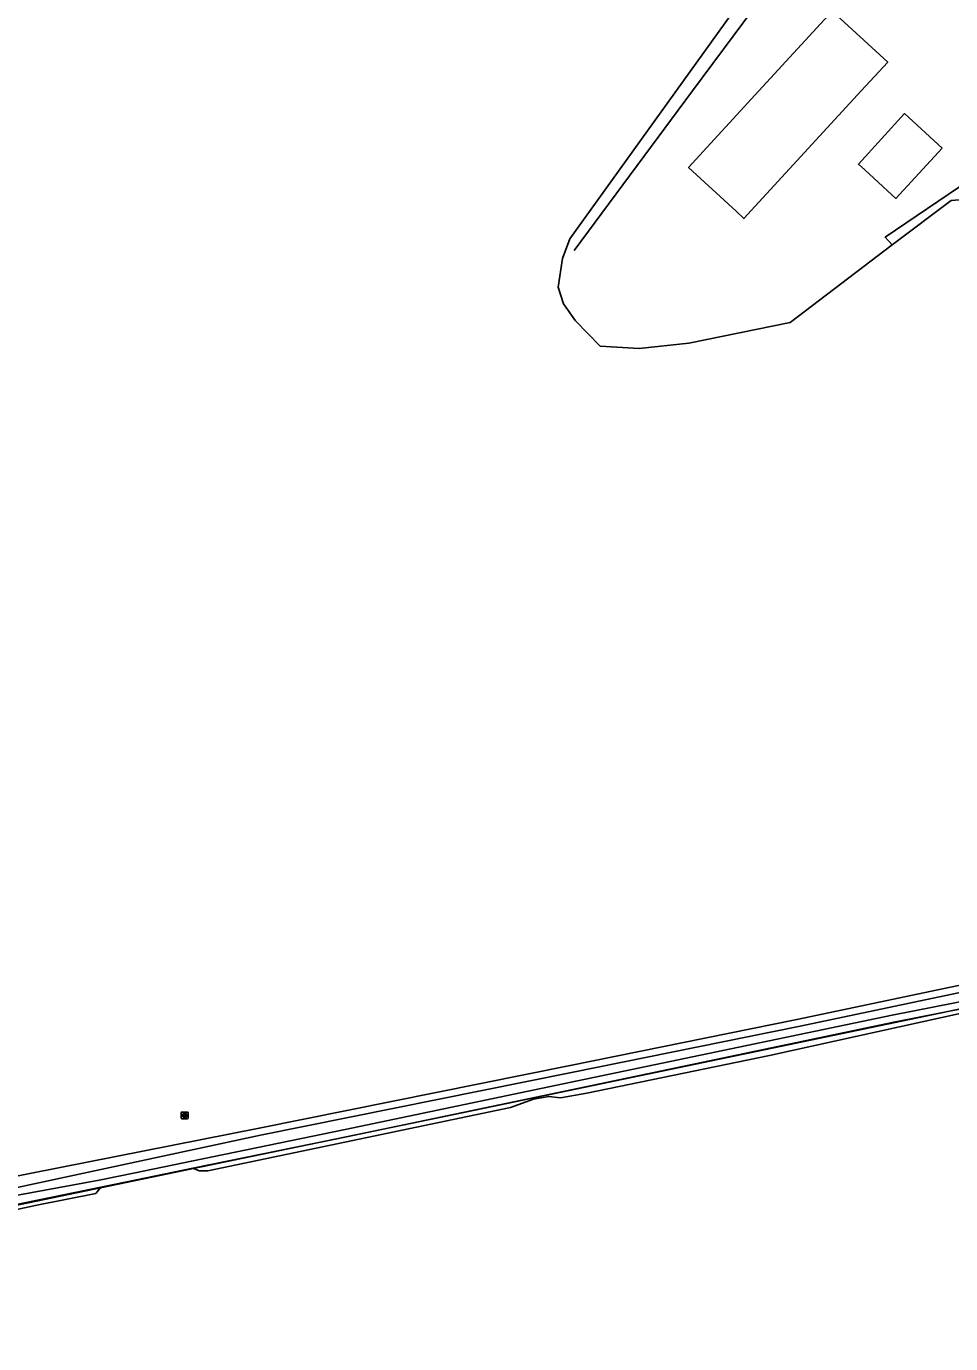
# Model space of a CAD drawing. Extents: x 162880 to 165536, y 384011 to 385179.
# Drawn here: x 164773.1 to 164908.8, y 384316.2 to 384509.5 of the extents above; entities that cross this region are included whole.
import ezdxf

# ---------------------------------------------------------------- set-up
doc = ezdxf.new("R2010")
doc.units = 0
for name, color, linetype in [('IMGEO_Bouwland', 7, 'Continuous'), ('IMGEO_Grasland_overig', 7, 'Continuous'), ('IMGEO_Hek', 7, 'Continuous'), ('IMGEO_Pand', 7, 'Continuous'), ('IMGEO_Rioolput', 7, 'Continuous'), ('IMGEO_Spoorbaan_halfverhard', 7, 'Continuous'), ('IMGEO_Waterloop', 7, 'Continuous')]:
    doc.layers.add(name, color=color, linetype=linetype)

msp = doc.modelspace()

# ---------------------------------------------------------------- linework, layer by layer
at = {"layer": 'IMGEO_Bouwland'}
for points in [[(164878.79, 384514.4), (164852.87, 384478.28), (164851.77, 384475.4), (164851.15, 384471.23), (164851.92, 384468.76), (164853.71, 384466.25), (164857.32, 384462.54), (164863.03, 384462.22), (164870.31, 384463.01), (164885.18, 384466.04), (164900.2, 384477.41)], [(164767.8, 384340.01), (164769.36, 384340.32), (164807.26, 384347.79), (164852.91, 384357.01), (164886.2, 384363.73), (165085.48, 384405.66), (165085.86, 384405.6), (165086.64, 384405.92), (165086.84, 384407.38)]]:
    msp.add_lwpolyline(points, dxfattribs=at)
at = {"layer": 'IMGEO_Grasland_overig'}
for points in [[(164900.2, 384477.41), (164899.15, 384478.53), (164911.45, 384486.87), (164926.88, 384488.42), (164962.64, 384491.36), (164965.64, 384492.36), (164967.63, 384493.92), (164968.55, 384495.14), (164977.13, 384507.65)], [(164900.2, 384477.41), (164908.83, 384483.94), (164967.79, 384488.76), (164984.76, 384498.18), (164988.55, 384498.68), (164991.34, 384497.93)], [(164918.54, 384366.9), (164900.4, 384363.35), (164854.21, 384353.68), (164820.08, 384346.54), (164797.51, 384341.91)], [(164783.99, 384339.14), (164770.89, 384336.45), (164766.11, 384335.47), (164766.11, 384335.5)]]:
    msp.add_lwpolyline(points, dxfattribs=at)
at = {"layer": 'IMGEO_Hek'}
for points in [[(164853.5, 384476.59), (164870.85, 384500), (164879.8, 384512.03)], [(165092.26, 384403.34), (165087.37, 384402.25), (165080.04, 384400.72), (165065.36, 384397.66), (165048.23, 384394.09), (165028.62, 384390.03), (165001.7, 384384.41), (164977.16, 384379.34), (164967.4, 384377.26), (164879.27, 384358.85), (164837.74, 384350.21), (164803.5, 384343.11), (164766.04, 384335.31), (164765.19, 384339.75), (164704.13, 384327.32), (164675.91, 384322.05), (164676.85, 384317.5)], [(165000, 384383.95), (164987.68, 384381.5), (164986.21, 384381.54), (164985.38, 384381.28), (164984.83, 384380.92), (164974.88, 384378.78), (164971.52, 384378.19), (164955.46, 384374.59), (164940.46, 384371.48), (164918.54, 384366.9), (164900.4, 384363.35), (164854.21, 384353.68)], [(164854.21, 384353.68), (164820.08, 384346.54), (164770.89, 384336.45)]]:
    msp.add_lwpolyline(points, dxfattribs=at)
at = {"layer": 'IMGEO_Pand'}
for points in [[(164895.64, 384500), (164899.53, 384504.23), (164891.39, 384511.71), (164880.62, 384500), (164870.28, 384488.75), (164877.26, 384482.34), (164878.42, 384481.27), (164895.64, 384500)], [(164907.51, 384491.61), (164900.74, 384484.22), (164900.14, 384484.76), (164896.17, 384488.41), (164895.22, 384489.28), (164902, 384496.67), (164907.51, 384491.61)]]:
    msp.add_lwpolyline(points, dxfattribs=at)
at = {"layer": 'IMGEO_Rioolput'}
for p, q in [((164795.82, 384349.24), (164795.82, 384350.09)), ((164795.89, 384350.16), (164796.75, 384350.16)), ((164796.31, 384349.94), (164796.33, 384349.94)), ((164796.82, 384350.09), (164796.82, 384349.24)), ((164796.75, 384349.16), (164795.89, 384349.16)), ((164796.33, 384349.38), (164796.3, 384349.38))]:
    msp.add_line(p, q, dxfattribs=at)
for points in [[(164795.82, 384349.24), (164795.82, 384350.09)], [(164795.89, 384350.16), (164796.75, 384350.16)], [(164796.82, 384350.09), (164796.82, 384349.24)], [(164796.75, 384349.16), (164795.89, 384349.16)], [(164796.41, 384349.86), (164796.16, 384349.86), (164796.16, 384349.46)], [(164796.16, 384349.46), (164796.28, 384349.46), (164796.28, 384349.62), (164796.29, 384349.62)], [(164796.33, 384349.78), (164796.28, 384349.78), (164796.28, 384349.7)], [(164796.28, 384349.7), (164796.33, 384349.7)], [(164796.34, 384349.59), (164796.41, 384349.46), (164796.55, 384349.46), (164796.48, 384349.59)]]:
    msp.add_lwpolyline(points, dxfattribs=at)
for centre, radius, start, end in [((164795.9, 384350.09), 0.0765, 91.552, 178.448), ((164795.9, 384350.09), 0.0765, 91.552, 178.448), ((164796.74, 384350.09), 0.0765, 1.552, 88.448), ((164796.74, 384350.09), 0.0765, 1.552, 88.448), ((164795.9, 384349.24), 0.0765, 181.552, 268.448), ((164795.9, 384349.24), 0.0765, 181.552, 268.448), ((164796.29, 384349.57), 0.0533, 26.0293, 88.6989), ((164796.34, 384349.68), 0.0964, 77.0061, 93.1865), ((164796.32, 384349.89), 0.19, 274.7715, 282.9687), ((164796.35, 384349.74), 0.0378, 276.6634, 79.6772), ((164796.41, 384349.75), 0.109, 350.3612, 89.416), ((164796.41, 384349.75), 0.112, 277.5842, 350.9817), ((164796.39, 384349.53), 0.108, 29.5134, 73.7905), ((164796.74, 384349.24), 0.0765, 271.552, 358.448), ((164796.74, 384349.24), 0.0765, 271.552, 358.448)]:
    msp.add_arc(centre, radius, start, end, dxfattribs=at)
for centre, major_axis, ratio, start_param, end_param in [((164796.31, 384349.66), (-0.387, 0.002), 0.722429, 4.712389, 7.853982), ((164796.33, 384349.66), (-0.39, 0.002), 0.717154, 1.570796, 4.712389)]:
    msp.add_ellipse(centre, major_axis=major_axis, ratio=ratio, start_param=start_param, end_param=end_param, dxfattribs=at)
at = {"layer": 'IMGEO_Spoorbaan_halfverhard'}
for points in [[(164910.78, 384364.75), (164882.17, 384358.44), (164855.35, 384352.95), (164851.48, 384352.23), (164849.77, 384352.45), (164847.53, 384352.04), (164844.17, 384350.8), (164799.7, 384341.54), (164798.46, 384341.52), (164797.51, 384341.91)], [(164797.51, 384341.91), (164789.26, 384340.22), (164783.99, 384339.14)], [(164783.99, 384339.14), (164783.27, 384338.21), (164774.59, 384336.49), (164762.81, 384333.96), (164739.74, 384329.29), (164728.43, 384326.86), (164727.71, 384327.1), (164726.26, 384326.92), (164725.22, 384326.01), (164678.24, 384316.17), (164677.89, 384317.83), (164676.87, 384317.62), (164676.8, 384317.61)]]:
    msp.add_lwpolyline(points, dxfattribs=at)
at = {"layer": 'IMGEO_Waterloop'}
for points in [[(164765.77, 384337.82), (164807.47, 384346.74), (164853.12, 384355.96), (164886.41, 384362.69), (165085.51, 384404.58)], [(164918.33, 384367.95), (164900.19, 384364.39), (164853.99, 384354.73), (164819.86, 384347.58), (164797.3, 384342.96), (164789.04, 384341.26), (164783.77, 384340.18), (164765.91, 384336.88)]]:
    msp.add_lwpolyline(points, dxfattribs=at)

doc.saveas('drawing.dxf')
